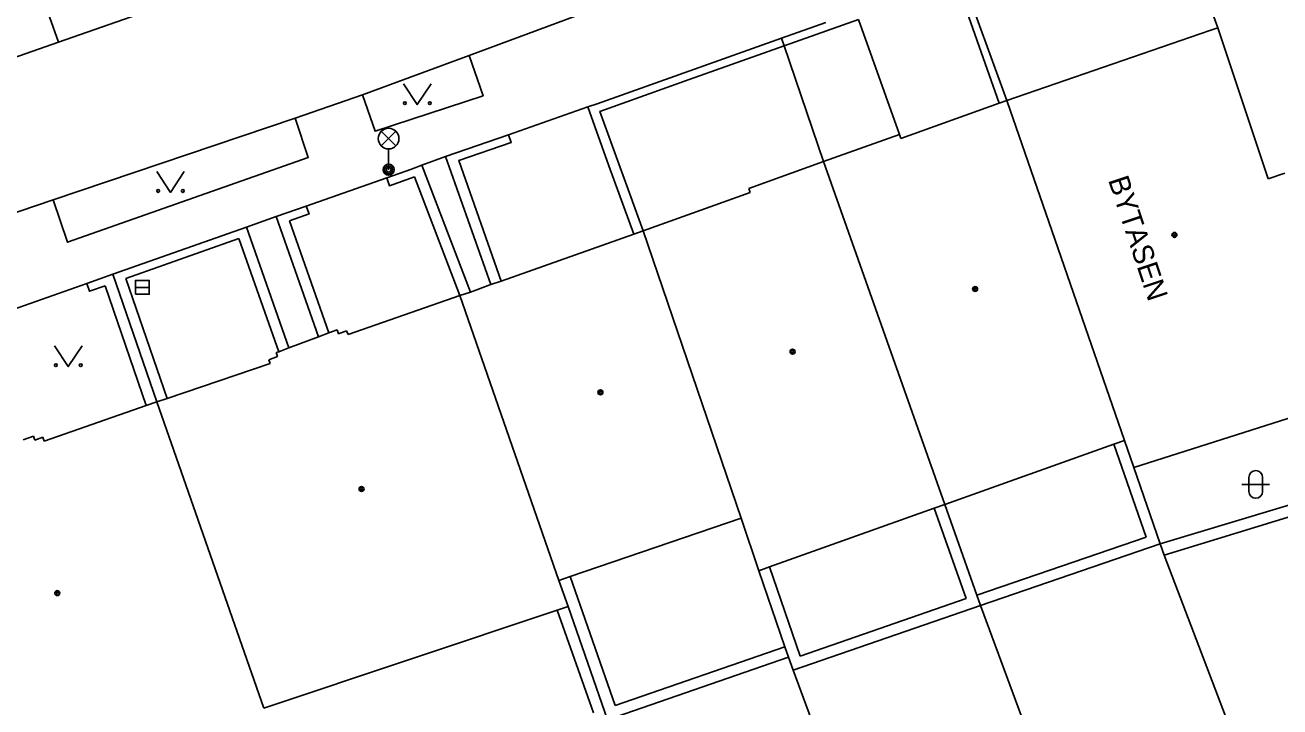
# Model space of a CAD drawing. Extents: x -596229 to -595156, y -1161237 to -1159376.
# Drawn here: x -595716.44 to -595670.99, y -1160805.91 to -1160781.22 of the extents above; entities that cross this region are included whole.
import ezdxf

# ---------------------------------------------------------------- set-up
doc = ezdxf.new("R2010")
doc.units = 0
for name, color, linetype in [('DOP - kresba z DSPS bez souradnic', 7, 'Continuous'), ('DOP - rozhrani ploch obecne', 7, 'Continuous'), ('Level 27', 7, 'Continuous'), ('Level 33', 7, 'Continuous'), ('Level 36', 7, 'Continuous'), ('Level 39', 7, 'Continuous'), ('TM - budovy zdene_ betonove - VP', 7, 'Continuous'), ('TM - chodniky - VP', 7, 'Continuous'), ('TM - komunikace - VP', 7, 'Continuous'), ('TM - letecke snimky - pomocna linie', 7, 'Continuous'), ('TM - plot drateny_ kovovy - VP', 7, 'Continuous'), ('TM - podezdivka plotu - VP', 7, 'Continuous'), ('TM - popis objektu', 7, 'Continuous'), ('TM - rozhrani mezi zpev. plochami mezi sebou - VP', 7, 'Continuous'), ('TM - rozhrani ploch obecne - VP', 7, 'Continuous'), ('TM - vjezd na pozemek', 7, 'Continuous')]:
    doc.layers.add(name, color=color, linetype=linetype)

msp = doc.modelspace()

# ---------------------------------------------------------------- linework, layer by layer
at = {"layer": 'DOP - kresba z DSPS bez souradnic'}
for points in [[(-595677, -1160796.4), (-595675.84, -1160799.76)], [(-595675.33, -1160800.01), (-595668.39, -1160797.92)], [(-595683.51, -1160798.72), (-595682.35, -1160801.99)], [(-595681.97, -1160801.86), (-595675.84, -1160799.76)], [(-595696.7, -1160801.19), (-595695.06, -1160805.86)], [(-595689.48, -1160800.84), (-595688.37, -1160804.07)], [(-595688.37, -1160804.07), (-595682.35, -1160801.99)], [(-595697.17, -1160802.41), (-595695.85, -1160806.13)], [(-595695.06, -1160805.86), (-595688.92, -1160803.73)]]:
    msp.add_lwpolyline(points, dxfattribs=at)
at = {"layer": 'DOP - rozhrani ploch obecne'}
for points in [[(-595675.33, -1160800.01), (-595676.28, -1160797.24)], [(-595667.89, -1160798.18), (-595675.18, -1160800.42)], [(-595683.13, -1160798.58), (-595681.97, -1160801.86)], [(-595681.84, -1160802.24), (-595675.33, -1160800.01)], [(-595675.18, -1160800.42), (-595675.33, -1160800.01)], [(-595665.27, -1160826.43), (-595675.18, -1160800.42)], [(-595689.86, -1160800.98), (-595688.92, -1160803.73)], [(-595681.97, -1160801.86), (-595681.84, -1160802.24)], [(-595695.34, -1160806.38), (-595696.77, -1160802.28)], [(-595681.84, -1160802.24), (-595688.62, -1160804.58)], [(-595681.84, -1160802.24), (-595671.99, -1160828.87)], [(-595688.92, -1160803.73), (-595688.79, -1160804.11)], [(-595695.34, -1160806.38), (-595688.79, -1160804.11)], [(-595688.79, -1160804.11), (-595688.62, -1160804.58)], [(-595688.62, -1160804.58), (-595678.74, -1160831.32)]]:
    msp.add_lwpolyline(points, dxfattribs=at)
at = {"layer": 'Level 27'}
msp.add_line((-595712.44, -1160790.72), (-595711.94, -1160790.72), dxfattribs=at)
msp.add_lwpolyline([(-595712.44, -1160790.97), (-595711.94, -1160790.97), (-595711.94, -1160790.47), (-595712.44, -1160790.47)], close=True, dxfattribs=at)
at = {"layer": 'Level 33'}
for p, q in [((-595703.535, -1160785.6), (-595703.005, -1160785.07)), ((-595703.535, -1160785.07), (-595703.005, -1160785.6)), ((-595703.27, -1160785.71), (-595703.27, -1160786.46))]:
    msp.add_line(p, q, dxfattribs=at)
for centre, radius in [((-595703.27, -1160785.335), 0.375), ((-595703.27, -1160786.46), 0.2), ((-595703.27, -1160786.46), 0.145), ((-595703.27, -1160786.46), 0.0876)]:
    msp.add_circle(centre, radius, dxfattribs=at)
at = {"layer": 'Level 36'}
for p, q in [((-595672.366, -1160797.856), (-595671.366, -1160797.856)), ((-595672.116, -1160797.606), (-595672.116, -1160798.106)), ((-595671.616, -1160797.606), (-595671.616, -1160798.106))]:
    msp.add_line(p, q, dxfattribs=at)
for points in [[(-595702.73, -1160783.35), (-595702.23, -1160784.1), (-595701.73, -1160783.35)], [(-595711.67, -1160786.53), (-595711.17, -1160787.28), (-595710.67, -1160786.53)], [(-595715.37, -1160792.84), (-595714.87, -1160793.59), (-595714.37, -1160792.84)]]:
    msp.add_lwpolyline(points, dxfattribs=at)
for centre in [(-595702.68, -1160784.05), (-595701.781, -1160784.05), (-595711.62, -1160787.23), (-595710.721, -1160787.23), (-595715.32, -1160793.54), (-595714.421, -1160793.54)]:
    msp.add_circle(centre, 0.05, dxfattribs=at)
for centre, start, end in [((-595671.866, -1160797.606), 0, 180), ((-595671.866, -1160798.106), 180, 0)]:
    msp.add_arc(centre, 0.25, start, end, dxfattribs=at)
at = {"layer": 'Level 39'}
for centre, radius in [((-595674.81, -1160788.82), 0.09), ((-595674.81, -1160788.82), 0.0398), ((-595682.03, -1160790.78), 0.09), ((-595682.03, -1160790.78), 0.0398), ((-595688.64, -1160793.05), 0.09), ((-595688.64, -1160793.05), 0.0398), ((-595695.6, -1160794.52), 0.09), ((-595695.6, -1160794.52), 0.0398), ((-595704.25, -1160798.02), 0.09), ((-595704.25, -1160798.02), 0.0398), ((-595715.27, -1160801.79), 0.09), ((-595715.27, -1160801.79), 0.0398)]:
    msp.add_circle(centre, radius, dxfattribs=at)
at = {"layer": 'TM - budovy zdene_ betonove - VP'}
for points in [[(-595680.88, -1160783.95), (-595673.53, -1160781.42)], [(-595673.53, -1160781.42), (-595673.24, -1160781.32)], [(-595673.24, -1160781.32), (-595671.42, -1160786.79)], [(-595681.16, -1160784.05), (-595680.88, -1160783.95)], [(-595676.62, -1160796.26), (-595680.88, -1160783.95)], [(-595684.72, -1160785.33), (-595681.16, -1160784.05)], [(-595687.52, -1160786.16), (-595684.77, -1160785.19)], [(-595684.77, -1160785.19), (-595684.72, -1160785.33)], [(-595690.23, -1160787.14), (-595687.52, -1160786.16)], [(-595687.52, -1160786.16), (-595683.13, -1160798.58)], [(-595671.42, -1160786.79), (-595670.81, -1160786.59)], [(-595690.18, -1160787.28), (-595690.23, -1160787.14)], [(-595694.05, -1160788.67), (-595690.18, -1160787.28)], [(-595699.19, -1160790.49), (-595694.39, -1160788.79)], [(-595694.39, -1160788.79), (-595694.05, -1160788.67)], [(-595694.05, -1160788.67), (-595690.5, -1160799.08)], [(-595700.31, -1160790.89), (-595699.57, -1160790.62)], [(-595699.57, -1160790.62), (-595699.19, -1160790.49)], [(-595704.74, -1160792.43), (-595700.69, -1160791.02)], [(-595700.69, -1160791.02), (-595700.31, -1160790.89)], [(-595697.1, -1160801.33), (-595700.69, -1160791.02)], [(-595706.88, -1160792.91), (-595705.81, -1160792.51)], [(-595705.81, -1160792.51), (-595705.44, -1160792.37)], [(-595705.44, -1160792.37), (-595705.13, -1160792.26)], [(-595705.13, -1160792.26), (-595705.08, -1160792.4)], [(-595705.08, -1160792.4), (-595704.79, -1160792.29)], [(-595704.79, -1160792.29), (-595704.74, -1160792.43)], [(-595707.34, -1160793.08), (-595707.25, -1160793.05)], [(-595707.25, -1160793.05), (-595706.88, -1160792.91)], [(-595711.29, -1160794.74), (-595707.56, -1160793.48)], [(-595707.61, -1160793.34), (-595707.29, -1160793.22)], [(-595707.56, -1160793.48), (-595707.61, -1160793.34)], [(-595707.29, -1160793.22), (-595707.34, -1160793.08)], [(-595712.05, -1160795), (-595711.67, -1160794.87)], [(-595711.67, -1160794.87), (-595711.29, -1160794.74)], [(-595707.79, -1160805.96), (-595711.67, -1160794.87)], [(-595715.74, -1160796.29), (-595712.05, -1160795)], [(-595669.11, -1160794.96), (-595676.28, -1160797.24)], [(-595716.5, -1160796.24), (-595716.13, -1160796.11)], [(-595716.13, -1160796.11), (-595716.08, -1160796.25)], [(-595716.08, -1160796.25), (-595715.79, -1160796.15)], [(-595715.79, -1160796.15), (-595715.74, -1160796.29)], [(-595677, -1160796.4), (-595683.13, -1160798.58)], [(-595676.62, -1160796.26), (-595677, -1160796.4)], [(-595676.28, -1160797.24), (-595676.62, -1160796.26)], [(-595683.51, -1160798.72), (-595689.48, -1160800.84)], [(-595683.13, -1160798.58), (-595683.51, -1160798.72)], [(-595690.5, -1160799.08), (-595696.7, -1160801.19)], [(-595690.5, -1160799.08), (-595689.86, -1160800.98)], [(-595696.7, -1160801.19), (-595697.1, -1160801.33)], [(-595689.48, -1160800.84), (-595689.86, -1160800.98)], [(-595696.77, -1160802.28), (-595697.1, -1160801.33)], [(-595697.17, -1160802.41), (-595707.79, -1160805.96)], [(-595696.77, -1160802.28), (-595697.17, -1160802.41)]]:
    msp.add_lwpolyline(points, dxfattribs=at)
at = {"layer": 'TM - chodniky - VP'}
for points in [[(-595715.23, -1160781.84), (-595715.88, -1160780), (-595710.85, -1160778.36), (-595710.24, -1160780.09)], [(-595700.35, -1160782.32), (-595699.85, -1160783.78), (-595703.76, -1160785.07), (-595704.21, -1160783.75)], [(-595706.66, -1160784.59), (-595706.18, -1160786.02), (-595714.9, -1160789.09), (-595715.42, -1160787.55)]]:
    msp.add_lwpolyline(points, dxfattribs=at)
at = {"layer": 'TM - komunikace - VP'}
for points in [[(-595715.23, -1160781.84), (-595710.24, -1160780.09)], [(-595717.61, -1160782.68), (-595715.23, -1160781.84)], [(-595706.66, -1160784.59), (-595704.21, -1160783.75)], [(-595715.42, -1160787.55), (-595706.66, -1160784.59)], [(-595717.84, -1160788.37), (-595715.42, -1160787.55)]]:
    msp.add_lwpolyline(points, dxfattribs=at)
at = {"layer": 'TM - letecke snimky - pomocna linie'}
msp.add_lwpolyline([(-595683.87, -1160776.21), (-595688.48, -1160777.92), (-595690.78, -1160778.77), (-595700.35, -1160782.32), (-595704.21, -1160783.75)], dxfattribs=at)
at = {"layer": 'TM - plot drateny_ kovovy - VP'}
for points in [[(-595680.88, -1160783.95), (-595682.53, -1160779.41)], [(-595688.94, -1160781.98), (-595686.25, -1160781.02)], [(-595692.38, -1160783.2), (-595688.94, -1160781.98)], [(-595694.05, -1160788.67), (-595695.62, -1160784.35), (-595692.38, -1160783.2)], [(-595699.19, -1160790.49), (-595700.73, -1160786.13), (-595698.83, -1160785.48), (-595698.93, -1160785.2)], [(-595703.34, -1160786.75), (-595703.24, -1160787.04), (-595702.33, -1160786.72)], [(-595702.33, -1160786.72), (-595700.69, -1160791.02)], [(-595706.86, -1160788.31), (-595706.15, -1160788.06), (-595706.25, -1160787.78)], [(-595705.44, -1160792.37), (-595706.86, -1160788.31)], [(-595712.79, -1160790.4), (-595708.69, -1160788.95)], [(-595708.69, -1160788.95), (-595707.25, -1160793.05)], [(-595714.2, -1160790.58), (-595714.1, -1160790.86), (-595713.54, -1160790.66)], [(-595713.54, -1160790.66), (-595712.05, -1160795)], [(-595711.29, -1160794.74), (-595712.79, -1160790.4)]]:
    msp.add_lwpolyline(points, dxfattribs=at)
at = {"layer": 'TM - podezdivka plotu - VP'}
for points in [[(-595682.77, -1160779.49), (-595681.16, -1160784.05)], [(-595689.04, -1160781.7), (-595687.44, -1160781.13)], [(-595695.72, -1160784.07), (-595689.04, -1160781.7)], [(-595696.06, -1160784.19), (-595695.72, -1160784.07)], [(-595696.06, -1160784.19), (-595695.29, -1160786.32)], [(-595701.21, -1160785.98), (-595698.93, -1160785.2)], [(-595701.21, -1160785.98), (-595699.57, -1160790.62)], [(-595703.34, -1160786.75), (-595702.44, -1160786.44)], [(-595702.44, -1160786.44), (-595702.07, -1160786.3)], [(-595702.07, -1160786.3), (-595700.31, -1160790.89)], [(-595695.29, -1160786.32), (-595694.39, -1160788.79)], [(-595707.34, -1160788.16), (-595706.25, -1160787.78)], [(-595707.34, -1160788.16), (-595705.81, -1160792.51)], [(-595713.26, -1160790.24), (-595708.42, -1160788.54)], [(-595708.42, -1160788.54), (-595706.88, -1160792.91)], [(-595714.2, -1160790.58), (-595713.26, -1160790.24)], [(-595711.67, -1160794.87), (-595713.26, -1160790.24)]]:
    msp.add_lwpolyline(points, dxfattribs=at)
at = {"layer": 'TM - rozhrani mezi zpev. plochami mezi sebou - VP'}
msp.add_lwpolyline([(-595676.05, -1160773.42), (-595675.89, -1160773.89), (-595674.89, -1160776.75), (-595673.24, -1160781.32)], dxfattribs=at)
at = {"layer": 'TM - rozhrani ploch obecne - VP'}
for points in [[(-595684.77, -1160785.19), (-595686.25, -1160781.02)], [(-595689.04, -1160781.7), (-595688.94, -1160781.98)], [(-595688.94, -1160781.98), (-595687.52, -1160786.16)]]:
    msp.add_lwpolyline(points, dxfattribs=at)
at = {"layer": 'TM - vjezd na pozemek'}
for points in [[(-595696.06, -1160784.19), (-595698.93, -1160785.2)], [(-595701.21, -1160785.98), (-595702.07, -1160786.3)], [(-595703.34, -1160786.75), (-595706.25, -1160787.78)], [(-595707.34, -1160788.16), (-595708.42, -1160788.54)], [(-595714.2, -1160790.58), (-595716.87, -1160791.52)]]:
    msp.add_lwpolyline(points, dxfattribs=at)

# ---------------------------------------------------------------- texts
at = {"layer": 'TM - popis objektu'}
msp.add_text('BYTASEN', height=0.75, rotation=288.4, dxfattribs=at).set_placement((-595677.22, -1160786.83))

doc.saveas('drawing.dxf')
